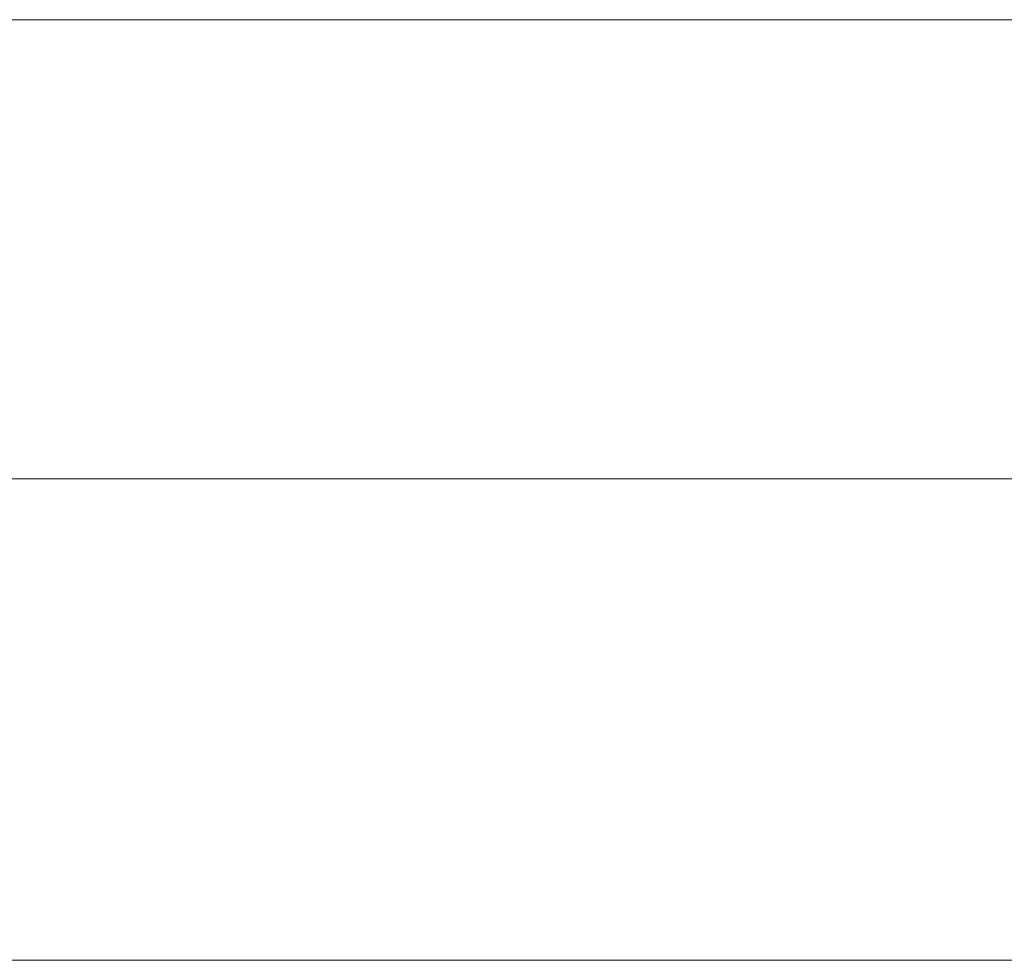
# Model space of a CAD drawing. Extents: x -27255 to 1448651, y 31034 to 8081248.
# Tile 577 of 580: x 585280 to 586142, y 3870515 to 3871338. Entities that reach past the tile are written whole.
import ezdxf

# ---------------------------------------------------------------- set-up
doc = ezdxf.new("R2010")
doc.units = 0
doc.layers.add('0.13文字', color=3, linetype='CONTINUOUS', lineweight=13)

msp = doc.modelspace()

# ---------------------------------------------------------------- linework, layer by layer
at = {"layer": '0.13文字', "linetype": 'Continuous', "lineweight": 13}
for p, q in [((580415.31934, 3871338.12904), (587865.89025, 3871338.12904)), ((582175.00285, 3870936.43103), (587865.89025, 3870936.43103)), ((582175.00285, 3870936.43103), (587865.89025, 3870936.43103)), ((582175.00285, 3870936.43103), (587865.89025, 3870936.43103)), ((582175.00285, 3870515.16756), (587865.89025, 3870515.16756))]:
    msp.add_line(p, q, dxfattribs=at)

doc.saveas('drawing.dxf')
